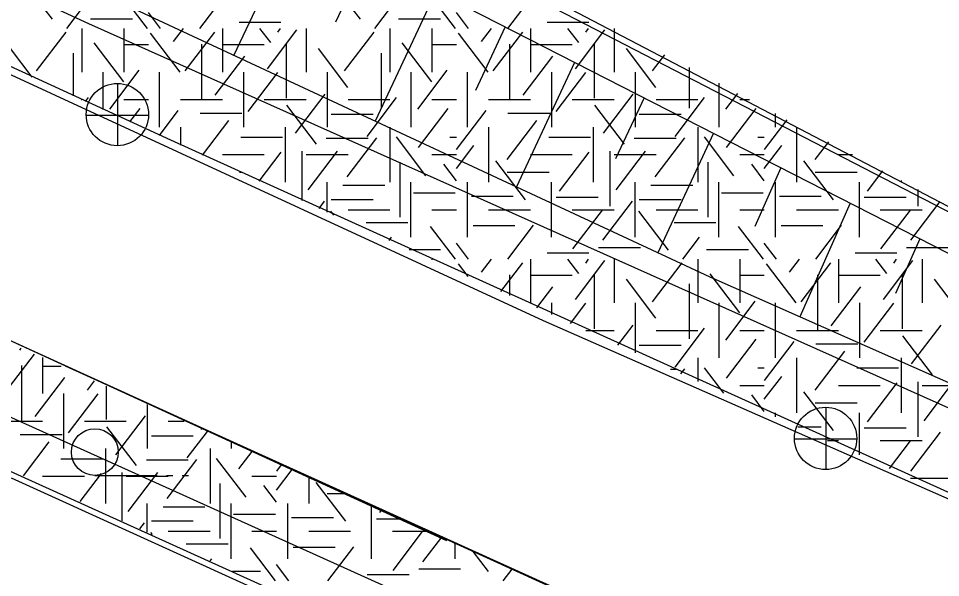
# Model space of a CAD drawing. Extents: x 419677 to 421689, y 4450851 to 4452923.
# Drawn here: x 420362.44 to 420392.02, y 4451960.57 to 4451978.52 of the extents above; entities that cross this region are included whole.
import ezdxf

# ---------------------------------------------------------------- set-up
doc = ezdxf.new("R2010")
doc.units = 0
for name, color, linetype in [('AA_HH', 7, 'Continuous'), ('Level 41', 7, 'Continuous'), ('Level 62', 7, 'Continuous')]:
    doc.layers.add(name, color=color, linetype=linetype)

msp = doc.modelspace()

# ---------------------------------------------------------------- linework, layer by layer
at = {"layer": 'AA_HH'}
for p, q in [((420371.375, 4451981.664), (420369.357, 4451977.334)), ((420373.602, 4451980.525), (420372.613, 4451978.402)), ((420375.83, 4451979.386), (420373.889, 4451975.222)), ((420378.057, 4451978.247), (420377.106, 4451976.206)), ((420380.284, 4451977.108), (420378.421, 4451973.11)), ((420365.631, 4451974.424), (420365.631, 4451976.424)), ((420382.512, 4451975.969), (420381.599, 4451974.011)), ((420364.611, 4451975.414), (420366.611, 4451975.414)), ((420384.739, 4451974.83), (420382.953, 4451970.998)), ((420386.896, 4451973.727), (420386.06, 4451971.84)), ((420389.125, 4451972.587), (420387.51, 4451968.941)), ((420391.355, 4451971.447), (420390.575, 4451969.687)), ((420388.347, 4451964.029), (420388.347, 4451966.029)), ((420387.327, 4451965.019), (420389.327, 4451965.019)), ((420364.893, 4451963.847), (420366.893, 4451963.847)), ((420367.193, 4451963.847), (420367.393, 4451963.847)), ((420367.693, 4451963.847), (420367.893, 4451963.847))]:
    msp.add_line(p, q, dxfattribs=at)
for points in [[(420438.02, 4451947.439), (420433.413, 4451950.307), (420401.754, 4451966.128), (420364.854, 4451984.999), (420328.536, 4452004.369), (420296.842, 4452019.746), (420270.508, 4452033.174), (420265.237, 4452035.449), (420263.701, 4452035.377)], [(420262.475, 4452026.146), (420281.038, 4452017.637), (420307.521, 4452005.58), (420333.161, 4451993.79), (420361.041, 4451981.209), (420384.615, 4451970.223), (420409.297, 4451959.288), (420435.147, 4451947.432), (420438.02, 4451947.439)], [(420497.355, 4451918.073), (420480.964, 4451925.058), (420460.145, 4451935.145), (420426.277, 4451950.923), (420396.304, 4451964.212), (420364.7, 4451978.35), (420337.466, 4451990.917), (420308.204, 4452004.292), (420278.592, 4452017.702), (420262.185, 4452024.997)], [(420261.585, 4452022.627), (420280.922, 4452013.915), (420311.822, 4452000.182), (420347.823, 4451983.366), (420379.279, 4451968.819), (420400.872, 4451959.31), (420439.168, 4451941.96), (420472.621, 4451926.744), (420501.172, 4451913.665)], [(420259.334, 4452014.645), (420280.217, 4452005.261), (420315.318, 4451989.251), (420354.968, 4451971.459), (420390.503, 4451955.263), (420429.833, 4451937.11), (420466.068, 4451920.579), (420499.77, 4451905.272), (420531.24, 4451891.076), (420565.867, 4451875.12), (420595.856, 4451861.257), (420627.802, 4451847.075), (420654.753, 4451834.559), (420682.493, 4451822.247), (420700.93, 4451813.813)], [(420700.903, 4451811.3), (420693.004, 4451814.984), (420625.14, 4451845.986), (420547.659, 4451881.204), (420485.393, 4451909.382), (420427.567, 4451935.684), (420374.097, 4451960.332), (420319.625, 4451984.952), (420258.821, 4452012.963)], [(420700.886, 4451809.684), (420676.797, 4451820.648), (420625.948, 4451843.858), (420578.24, 4451865.75), (420535.248, 4451884.902), (420498.711, 4451901.547), (420441.797, 4451927.723), (420408.259, 4451942.853), (420377.701, 4451956.943), (420326.546, 4451980.132), (420287.445, 4451998.071), (420268.2, 4452007.011), (420258.269, 4452011.323)], [(420397.569, 4451969.565), (420368.162, 4451984.791)]]:
    msp.add_lwpolyline(points, dxfattribs=at)
for centre, radius in [((420365.616, 4451975.432), 1), ((420388.332, 4451965.037), 1), ((420364.893, 4451964.597), 0.75)]:
    msp.add_circle(centre, radius, dxfattribs=at)
at = {"layer": 'Level 41'}
for p, q in [((420363.532, 4451978.493), (420362.582, 4451979.742)), ((420373.411, 4451978.493), (420372.461, 4451979.742)), ((420366.581, 4451978.195), (420365.779, 4451979.251)), ((420368.257, 4451978.195), (420369.086, 4451979.286)), ((420376.46, 4451978.195), (420375.658, 4451979.251)), ((420378.136, 4451978.195), (420378.965, 4451979.286)), ((420363.998, 4451978.195), (420364.535, 4451978.901)), ((420367.004, 4451978.195), (420366.61, 4451978.713)), ((420373.877, 4451978.195), (420374.414, 4451978.901)), ((420376.883, 4451978.195), (420376.489, 4451978.713)), ((420364.754, 4451978.507), (420366.097, 4451978.507)), ((420369.519, 4451978.401), (420370.862, 4451978.401)), ((420374.633, 4451978.507), (420375.976, 4451978.507)), ((420379.398, 4451978.401), (420380.741, 4451978.401)), ((420363.026, 4451976.832), (420363.975, 4451978.082)), ((420364.479, 4451978.195), (420364.479, 4451976.797)), ((420365.822, 4451978.195), (420365.822, 4451976.797)), ((420365.822, 4451978.195), (420365.822, 4451976.797)), ((420367.42, 4451977.778), (420367.737, 4451978.195)), ((420367.791, 4451976.832), (420368.74, 4451978.082)), ((420368.986, 4451978.195), (420368.986, 4451976.797)), ((420370.535, 4451977.743), (420370.191, 4451978.195)), ((420370.428, 4451976.901), (420371.378, 4451978.151)), ((420370.761, 4451978.075), (420370.852, 4451978.195)), ((420371.672, 4451978.195), (420371.672, 4451976.797)), ((420372.905, 4451976.832), (420373.854, 4451978.082)), ((420374.358, 4451978.195), (420374.358, 4451976.797)), ((420375.701, 4451978.195), (420375.701, 4451976.797)), ((420375.701, 4451978.195), (420375.701, 4451976.797)), ((420377.299, 4451977.778), (420377.616, 4451978.195)), ((420377.67, 4451976.832), (420378.619, 4451978.082)), ((420378.865, 4451978.195), (420378.865, 4451976.797)), ((420380.414, 4451977.743), (420380.07, 4451978.195)), ((420380.307, 4451976.901), (420381.257, 4451978.151)), ((420380.64, 4451978.075), (420380.731, 4451978.195)), ((420381.551, 4451978.195), (420381.551, 4451976.797)), ((420367.631, 4451976.797), (420366.682, 4451978.047)), ((420377.51, 4451976.797), (420376.561, 4451978.047)), ((420362.887, 4451976.63), (420362.184, 4451977.555)), ((420365.823, 4451976.481), (420364.874, 4451977.73)), ((420365.822, 4451977.681), (420366.61, 4451977.681)), ((420368.311, 4451977.693), (420368.311, 4451975.926)), ((420368.986, 4451977.681), (420370.329, 4451977.681)), ((420371.028, 4451977.728), (420371.028, 4451975.961)), ((420373.012, 4451976.306), (420372.063, 4451977.555)), ((420375.702, 4451976.481), (420374.753, 4451977.73)), ((420375.701, 4451977.681), (420376.489, 4451977.681)), ((420378.19, 4451977.693), (420378.19, 4451975.926)), ((420378.865, 4451977.681), (420380.208, 4451977.681)), ((420380.907, 4451977.728), (420380.907, 4451975.961)), ((420382.891, 4451976.306), (420381.942, 4451977.555)), ((420364.197, 4451977.407), (420364.197, 4451976.031)), ((420368.751, 4451976.06), (420369.7, 4451977.31)), ((420374.076, 4451977.407), (420374.076, 4451975.64)), ((420378.63, 4451976.06), (420379.579, 4451977.31)), ((420382.784, 4451976.832), (420383.181, 4451977.355)), ((420383.955, 4451976.944), (420383.955, 4451975.64)), ((420365.151, 4451976.797), (420365.151, 4451975.594)), ((420365.151, 4451976.797), (420365.151, 4451975.594)), ((420365.371, 4451975.604), (420366.32, 4451976.854)), ((420366.972, 4451975.03), (420366.972, 4451976.797)), ((420369.658, 4451976.797), (420369.658, 4451975.03)), ((420369.817, 4451975.535), (420370.766, 4451976.785)), ((420372.344, 4451976.797), (420372.344, 4451975.03)), ((420375.03, 4451976.797), (420375.03, 4451975.03)), ((420375.03, 4451976.797), (420375.03, 4451975.03)), ((420375.25, 4451975.604), (420376.199, 4451976.854)), ((420376.851, 4451975.03), (420376.851, 4451976.797)), ((420379.537, 4451976.797), (420379.537, 4451975.03)), ((420379.696, 4451975.535), (420380.645, 4451976.785)), ((420382.223, 4451976.797), (420382.223, 4451975.03)), ((420384.909, 4451976.437), (420384.909, 4451975.03)), ((420384.909, 4451976.437), (420384.909, 4451975.03)), ((420371.334, 4451974.834), (420372.285, 4451976.083)), ((420381.213, 4451974.834), (420382.164, 4451976.083)), ((420385.129, 4451975.604), (420385.516, 4451976.114)), ((420364.454, 4451975.913), (420364.479, 4451975.913)), ((420364.596, 4451975.848), (420364.695, 4451975.979)), ((420365.822, 4451975.913), (420366.61, 4451975.913)), ((420367.643, 4451975.913), (420368.986, 4451975.913)), ((420370.329, 4451975.913), (420371.672, 4451975.913)), ((420372, 4451974.484), (420371.05, 4451975.733)), ((420373.015, 4451975.913), (420374.358, 4451975.913)), ((420373.625, 4451974.729), (420374.574, 4451975.979)), ((420375.701, 4451975.913), (420376.489, 4451975.913)), ((420377.522, 4451975.913), (420378.865, 4451975.913)), ((420380.208, 4451975.913), (420381.551, 4451975.913)), ((420381.879, 4451974.484), (420380.929, 4451975.733)), ((420382.894, 4451975.913), (420384.237, 4451975.913)), ((420383.504, 4451974.729), (420384.453, 4451975.979)), ((420385.58, 4451975.913), (420385.895, 4451975.913)), ((420366.019, 4451975.196), (420366.347, 4451975.627)), ((420366.965, 4451974.763), (420367.569, 4451975.558)), ((420368.267, 4451975.479), (420369.61, 4451975.479)), ((420372.475, 4451975.443), (420373.818, 4451975.443)), ((420375.276, 4451974.378), (420376.226, 4451975.627)), ((420376.499, 4451974.309), (420377.448, 4451975.558)), ((420378.146, 4451975.479), (420379.489, 4451975.479)), ((420382.354, 4451975.443), (420383.697, 4451975.443)), ((420385.155, 4451974.378), (420386.105, 4451975.627)), ((420386.73, 4451975.03), (420386.73, 4451975.467)), ((420368.35, 4451974.13), (420369.194, 4451975.242)), ((420378.124, 4451973.992), (420379.073, 4451975.242)), ((420386.378, 4451974.309), (420387.105, 4451975.266)), ((420367.643, 4451975.03), (420367.643, 4451974.453)), ((420371.001, 4451975.03), (420371.001, 4451973.263)), ((420374.358, 4451975.03), (420374.358, 4451973.263)), ((420377.522, 4451975.03), (420377.522, 4451973.263)), ((420380.88, 4451975.03), (420380.88, 4451973.263)), ((420384.237, 4451975.03), (420384.237, 4451973.263)), ((420387.401, 4451975.03), (420387.401, 4451973.263)), ((420369.573, 4451974.706), (420370.916, 4451974.706)), ((420372.315, 4451974.673), (420373.658, 4451974.673)), ((420372.985, 4451973.432), (420373.935, 4451974.682)), ((420375.515, 4451973.466), (420374.566, 4451974.715)), ((420376.285, 4451974.706), (420376.489, 4451974.706)), ((420379.452, 4451974.706), (420380.795, 4451974.706)), ((420382.194, 4451974.673), (420383.537, 4451974.673)), ((420382.864, 4451973.432), (420383.814, 4451974.682)), ((420385.394, 4451973.466), (420384.445, 4451974.715)), ((420386.164, 4451974.706), (420386.368, 4451974.706)), ((420388.003, 4451973.992), (420388.432, 4451974.557)), ((420370.167, 4451973.298), (420370.872, 4451974.226)), ((420371.533, 4451974.258), (420371.533, 4451972.673)), ((420371.733, 4451973.012), (420372.682, 4451974.261)), ((420376.489, 4451973.7), (420377.048, 4451974.436)), ((420379.801, 4451972.976), (420380.751, 4451974.226)), ((420381.412, 4451974.258), (420381.412, 4451972.49)), ((420381.612, 4451973.012), (420382.561, 4451974.261)), ((420386.368, 4451973.7), (420386.927, 4451974.436)), ((420368.986, 4451974.146), (420370.329, 4451974.146)), ((420371.672, 4451974.146), (420373.015, 4451974.146)), ((420375.701, 4451974.146), (420376.489, 4451974.146)), ((420378.709, 4451972.695), (420377.76, 4451973.945)), ((420378.865, 4451974.146), (420380.208, 4451974.146)), ((420381.551, 4451974.146), (420382.894, 4451974.146)), ((420385.58, 4451974.146), (420386.368, 4451974.146)), ((420388.588, 4451972.695), (420387.639, 4451973.945)), ((420388.744, 4451974.146), (420389.201, 4451974.146)), ((420374.676, 4451973.908), (420374.676, 4451972.14)), ((420376.489, 4451973.306), (420376.083, 4451973.84)), ((420384.555, 4451973.908), (420384.555, 4451972.14)), ((420386.368, 4451973.306), (420385.962, 4451973.84)), ((420389.68, 4451972.976), (420390.174, 4451973.626)), ((420369.538, 4451973.586), (420369.583, 4451973.586)), ((420378.119, 4451973.586), (420379.462, 4451973.586)), ((420387.998, 4451973.586), (420389.341, 4451973.586)), ((420372.344, 4451972.302), (420372.344, 4451973.263)), ((420372.849, 4451973.165), (420374.192, 4451973.165)), ((420375.03, 4451971.495), (420375.03, 4451973.263)), ((420376.851, 4451971.495), (420376.851, 4451973.263)), ((420379.537, 4451971.495), (420379.537, 4451973.263)), ((420382.223, 4451971.495), (420382.223, 4451973.263)), ((420382.728, 4451973.165), (420384.071, 4451973.165)), ((420384.909, 4451971.495), (420384.909, 4451973.263)), ((420386.73, 4451971.495), (420386.73, 4451973.263)), ((420389.416, 4451971.495), (420389.416, 4451973.263)), ((420390.759, 4451973.313), (420390.759, 4451973.263)), ((420375.112, 4451972.92), (420376.455, 4451972.92)), ((420376.974, 4451972.814), (420378.317, 4451972.814)), ((420379.691, 4451972.78), (420381.034, 4451972.78)), ((420384.991, 4451972.92), (420386.334, 4451972.92)), ((420386.853, 4451972.814), (420388.196, 4451972.814)), ((420389.57, 4451972.78), (420390.913, 4451972.78)), ((420391.291, 4451973.029), (420391.291, 4451972.49)), ((420372.084, 4451972.42), (420372.257, 4451972.648)), ((420372.475, 4451972.709), (420373.818, 4451972.709)), ((420381.187, 4451971.398), (420382.136, 4451972.648)), ((420382.354, 4451972.709), (420383.697, 4451972.709)), ((420391.066, 4451971.398), (420392.012, 4451972.644)), ((420372.56, 4451972.203), (420372.461, 4451972.333)), ((420373.015, 4451972.379), (420374.358, 4451972.379)), ((420375.701, 4451972.379), (420376.489, 4451972.379)), ((420377.522, 4451972.379), (420378.865, 4451972.379)), ((420380.208, 4451972.379), (420381.551, 4451972.379)), ((420380.227, 4451971.119), (420381.176, 4451972.368)), ((420383.29, 4451971.084), (420382.34, 4451972.333)), ((420382.894, 4451972.379), (420384.237, 4451972.379)), ((420385.58, 4451972.379), (420386.368, 4451972.379)), ((420387.401, 4451972.379), (420388.744, 4451972.379)), ((420390.087, 4451972.379), (420391.43, 4451972.379)), ((420390.106, 4451971.119), (420391.055, 4451972.368)), ((420373.594, 4451971.972), (420374.937, 4451971.972)), ((420377.028, 4451971.868), (420378.37, 4451971.868)), ((420378.136, 4451970.786), (420378.965, 4451971.877)), ((420383.473, 4451971.972), (420384.816, 4451971.972)), ((420386.907, 4451971.868), (420388.249, 4451971.868)), ((420388.015, 4451970.786), (420388.844, 4451971.877)), ((420376.46, 4451970.786), (420375.658, 4451971.842)), ((420386.339, 4451970.786), (420385.537, 4451971.842)), ((420374.336, 4451971.39), (420374.414, 4451971.492)), ((420376.883, 4451970.786), (420376.489, 4451971.304)), ((420383.756, 4451970.786), (420384.293, 4451971.492)), ((420386.762, 4451970.786), (420386.368, 4451971.304)), ((420374.973, 4451971.098), (420375.976, 4451971.098)), ((420379.398, 4451970.992), (420380.741, 4451970.992)), ((420381.05, 4451971.167), (420382.393, 4451971.167)), ((420384.512, 4451971.098), (420385.855, 4451971.098)), ((420389.277, 4451970.992), (420390.62, 4451970.992)), ((420390.929, 4451971.167), (420392.272, 4451971.167)), ((420375.701, 4451970.786), (420375.701, 4451970.765)), ((420375.701, 4451970.786), (420375.701, 4451970.765)), ((420377.299, 4451970.369), (420377.616, 4451970.786)), ((420377.918, 4451969.75), (420378.619, 4451970.673)), ((420378.865, 4451970.786), (420378.865, 4451969.388)), ((420380.414, 4451970.334), (420380.07, 4451970.786)), ((420380.307, 4451969.492), (420381.257, 4451970.742)), ((420380.64, 4451970.666), (420380.731, 4451970.786)), ((420381.551, 4451970.786), (420381.551, 4451969.388)), ((420382.784, 4451969.423), (420383.733, 4451970.673)), ((420384.237, 4451970.786), (420384.237, 4451969.388)), ((420385.58, 4451970.786), (420385.58, 4451969.388)), ((420385.58, 4451970.786), (420385.58, 4451969.388)), ((420387.178, 4451970.369), (420387.495, 4451970.786)), ((420387.549, 4451969.423), (420388.498, 4451970.673)), ((420388.744, 4451970.786), (420388.744, 4451969.388)), ((420390.293, 4451970.334), (420389.949, 4451970.786)), ((420390.186, 4451969.492), (420391.136, 4451970.742)), ((420390.519, 4451970.666), (420390.61, 4451970.786)), ((420391.43, 4451970.786), (420391.43, 4451969.388)), ((420376.871, 4451970.229), (420376.561, 4451970.638)), ((420387.389, 4451969.388), (420386.44, 4451970.638)), ((420378.19, 4451970.284), (420378.19, 4451969.626)), ((420378.865, 4451970.272), (420380.208, 4451970.272)), ((420380.907, 4451970.319), (420380.907, 4451968.552)), ((420382.891, 4451968.897), (420381.942, 4451970.146)), ((420385.581, 4451969.072), (420384.632, 4451970.321)), ((420385.58, 4451970.272), (420386.368, 4451970.272)), ((420388.069, 4451970.284), (420388.069, 4451968.517)), ((420388.744, 4451970.272), (420390.087, 4451970.272)), ((420390.786, 4451970.319), (420390.786, 4451968.552)), ((420392.77, 4451968.897), (420391.821, 4451970.146)), ((420379.066, 4451969.225), (420379.579, 4451969.901)), ((420383.955, 4451969.998), (420383.955, 4451968.231)), ((420388.509, 4451968.651), (420389.458, 4451969.901)), ((420379.537, 4451969.388), (420379.537, 4451969.009)), ((420380.153, 4451968.727), (420380.645, 4451969.376)), ((420382.223, 4451969.388), (420382.223, 4451967.78)), ((420384.909, 4451969.388), (420384.909, 4451967.621)), ((420384.909, 4451969.388), (420384.909, 4451967.621)), ((420385.129, 4451968.195), (420386.078, 4451969.445)), ((420386.73, 4451967.621), (420386.73, 4451969.388)), ((420389.416, 4451969.388), (420389.416, 4451967.621)), ((420389.575, 4451968.126), (420390.524, 4451969.376)), ((420381.674, 4451968.031), (420382.164, 4451968.674)), ((420391.092, 4451967.425), (420392.043, 4451968.674)), ((420380.641, 4451968.504), (420381.551, 4451968.504)), ((420382.894, 4451968.504), (420384.237, 4451968.504)), ((420383.504, 4451967.32), (420384.453, 4451968.57)), ((420385.58, 4451968.504), (420386.368, 4451968.504)), ((420387.401, 4451968.504), (420388.744, 4451968.504)), ((420390.087, 4451968.504), (420391.43, 4451968.504)), ((420391.758, 4451967.075), (420390.808, 4451968.324)), ((420382.354, 4451968.034), (420383.697, 4451968.034)), ((420385.155, 4451966.969), (420386.105, 4451968.218)), ((420386.378, 4451966.9), (420387.327, 4451968.149)), ((420388.025, 4451968.07), (420389.368, 4451968.07)), ((420362.023, 4451966.511), (420362.96, 4451967.745)), ((420362.489, 4451967.874), (420362.535, 4451967.935)), ((420388.003, 4451966.583), (420388.952, 4451967.833)), ((420363.218, 4451967.629), (420363.218, 4451966.476)), ((420384.237, 4451967.621), (420384.237, 4451966.862)), ((420387.401, 4451967.621), (420387.401, 4451965.854)), ((420390.759, 4451967.621), (420390.759, 4451965.854)), ((420362.543, 4451967.372), (420362.543, 4451965.605)), ((420363.218, 4451967.36), (420363.818, 4451967.36)), ((420383.354, 4451967.264), (420383.537, 4451967.264)), ((420383.691, 4451967.111), (420383.814, 4451967.273)), ((420385.07, 4451966.483), (420384.445, 4451967.306)), ((420386.164, 4451967.297), (420386.368, 4451967.297)), ((420389.331, 4451967.297), (420390.674, 4451967.297)), ((420362.983, 4451965.739), (420363.932, 4451966.989)), ((420364.66, 4451966.58), (420364.888, 4451966.88)), ((420386.368, 4451966.291), (420386.927, 4451967.027)), ((420391.291, 4451966.849), (420391.291, 4451965.081)), ((420391.491, 4451965.603), (420392.44, 4451966.852)), ((420365.26, 4451966.714), (420365.26, 4451965.64)), ((420385.58, 4451966.737), (420386.368, 4451966.737)), ((420388.588, 4451965.286), (420387.639, 4451966.536)), ((420388.744, 4451966.737), (420390.087, 4451966.737)), ((420389.68, 4451965.567), (420390.63, 4451966.817)), ((420391.43, 4451966.737), (420392.773, 4451966.737)), ((420363.89, 4451966.476), (420363.89, 4451964.709)), ((420364.049, 4451965.214), (420364.998, 4451966.464)), ((420386.368, 4451965.897), (420385.962, 4451966.431)), ((420366.576, 4451966.124), (420366.576, 4451964.709)), ((420387.998, 4451966.177), (420389.341, 4451966.177)), ((420365.566, 4451964.513), (420366.517, 4451965.762)), ((420386.73, 4451965.728), (420386.73, 4451965.854)), ((420389.416, 4451964.506), (420389.416, 4451965.854)), ((420361.875, 4451965.592), (420363.218, 4451965.592)), ((420364.561, 4451965.592), (420365.904, 4451965.592)), ((420366.232, 4451964.163), (420365.282, 4451965.412)), ((420367.247, 4451965.592), (420367.763, 4451965.592)), ((420368.308, 4451965.348), (420368.308, 4451965.319)), ((420387.44, 4451965.405), (420388.196, 4451965.405)), ((420389.57, 4451965.371), (420390.913, 4451965.371)), ((420362.499, 4451965.158), (420363.842, 4451965.158)), ((420366.707, 4451965.122), (420368.05, 4451965.122)), ((420367.857, 4451964.408), (420368.504, 4451965.26)), ((420391.066, 4451963.989), (420392.015, 4451965.239)), ((420362.604, 4451963.838), (420363.426, 4451964.921)), ((420369.262, 4451964.92), (420369.262, 4451964.709)), ((420369.262, 4451964.92), (420369.262, 4451964.709)), ((420388.396, 4451964.97), (420388.744, 4451964.97)), ((420390.087, 4451964.97), (420391.43, 4451964.97)), ((420390.378, 4451964.068), (420391.055, 4451964.959)), ((420365.233, 4451964.709), (420365.233, 4451962.942)), ((420368.59, 4451964.709), (420368.59, 4451962.942)), ((420369.508, 4451964.057), (420369.935, 4451964.618)), ((420363.805, 4451964.385), (420365.148, 4451964.385)), ((420366.547, 4451964.352), (420367.89, 4451964.352)), ((420367.217, 4451963.111), (420368.167, 4451964.361)), ((420369.747, 4451963.145), (420368.798, 4451964.394)), ((420370.731, 4451963.988), (420370.886, 4451964.192)), ((420364.422, 4451963.008), (420365.104, 4451963.905)), ((420365.765, 4451963.937), (420365.765, 4451962.394)), ((420365.965, 4451962.691), (420366.914, 4451963.94)), ((420370.721, 4451963.379), (420371.224, 4451964.041)), ((420363.218, 4451963.825), (420364.561, 4451963.825)), ((420365.904, 4451963.825), (420367.247, 4451963.825)), ((420368.908, 4451963.587), (420368.908, 4451961.819)), ((420369.933, 4451963.825), (420370.721, 4451963.825)), ((420371.754, 4451963.803), (420371.754, 4451962.942)), ((420372.941, 4451962.374), (420371.992, 4451963.624)), ((420391.06, 4451963.758), (420392.272, 4451963.758)), ((420370.721, 4451962.985), (420370.315, 4451963.519)), ((420372.351, 4451963.265), (420372.955, 4451963.265)), ((420366.576, 4451962.024), (420366.576, 4451962.942)), ((420367.081, 4451962.844), (420368.424, 4451962.844)), ((420369.262, 4451961.174), (420369.262, 4451962.942)), ((420371.083, 4451961.174), (420371.083, 4451962.942)), ((420373.769, 4451961.174), (420373.769, 4451962.895)), ((420374.033, 4451962.655), (420374.101, 4451962.744)), ((420366.707, 4451962.388), (420368.05, 4451962.388)), ((420369.344, 4451962.599), (420370.687, 4451962.599)), ((420371.206, 4451962.493), (420372.549, 4451962.493)), ((420373.923, 4451962.459), (420374.727, 4451962.459)), ((420366.34, 4451962.131), (420366.489, 4451962.327)), ((420366.742, 4451961.948), (420366.693, 4451962.012)), ((420367.247, 4451962.058), (420368.59, 4451962.058)), ((420369.933, 4451962.058), (420370.721, 4451962.058)), ((420371.754, 4451962.058), (420373.097, 4451962.058)), ((420374.44, 4451962.058), (420375.607, 4451962.058)), ((420374.459, 4451960.798), (420375.408, 4451962.047)), ((420375.419, 4451961.077), (420376.021, 4451961.869)), ((420367.826, 4451961.651), (420369.169, 4451961.651)), ((420370.692, 4451960.465), (420369.89, 4451961.521)), ((420371.26, 4451961.547), (420372.602, 4451961.547)), ((420372.368, 4451960.465), (420373.197, 4451961.556)), ((420376.455, 4451961.174), (420376.455, 4451961.672)), ((420377.522, 4451960.763), (420377.03, 4451961.409)), ((420368.594, 4451961.102), (420368.646, 4451961.171)), ((420371.115, 4451960.465), (420370.721, 4451960.983)), ((420369.306, 4451960.777), (420370.208, 4451960.777)), ((420373.63, 4451960.671), (420374.973, 4451960.671)), ((420375.282, 4451960.846), (420376.625, 4451960.846)), ((420377.988, 4451960.465), (420378.275, 4451960.842))]:
    msp.add_line(p, q, dxfattribs=at)
at = {"layer": 'Level 62'}
for p, q in [((420312.087, 4452014.455), (420412.275, 4451962.014)), ((420367.332, 4451974.612), (420327.12, 4451993.061)), ((420376.186, 4451961.747), (420323.815, 4451985.777)), ((420438.562, 4451942.293), (420367.332, 4451974.612)), ((420435.413, 4451934.936), (420363.952, 4451967.36)), ((420433.839, 4451931.258), (420362.218, 4451963.755))]:
    msp.add_line(p, q, dxfattribs=at)

doc.saveas('drawing.dxf')
